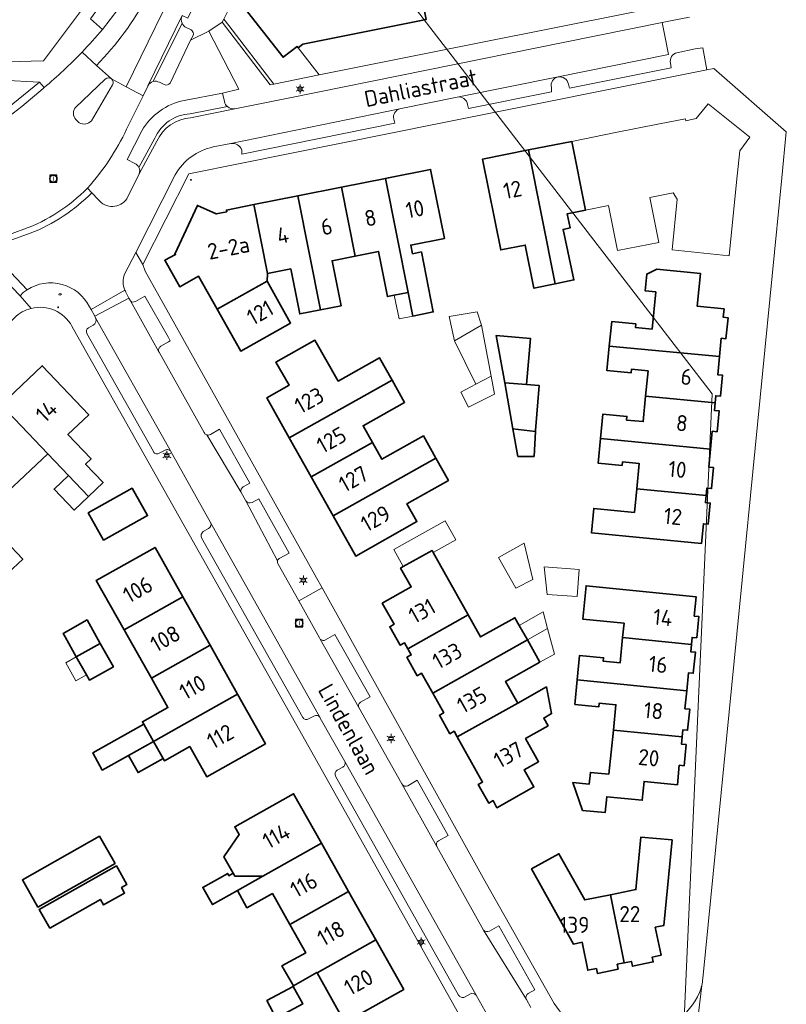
# Model space of a CAD drawing. Header units: metres. Extents: x 140853 to 145288, y 474558 to 480269.
# Tile 340 of 428: x 144983 to 145069, y 478158 to 478268. Entities that reach past the tile are written whole.
import ezdxf
from ezdxf.enums import TextEntityAlignment as Align

# ---------------------------------------------------------------- set-up
doc = ezdxf.new("R2010")
doc.units = ezdxf.units.M
doc.header["$MEASUREMENT"] = 0
for name, color, linetype, lineweight in [('B-WE-GR-GRAS_KRUIDENRIJK-G', 80, 'Continuous', 18), ('B-WE-GR-GROENVOORZIENING-G', 80, 'Continuous', 18), ('B-WE-KL-ET_LS_OV_LICHTMAST-S', 190, 'Continuous', 18), ('B-WE-KL-WATER_BRANDLEIDING_PUT-S', 150, 'Continuous', 18), ('B-WE-OG-BEBOUWING-G', 7, 'Continuous', 35), ('B-WE-OG-BEBOUWING_BIJGEBOUW-G', 7, 'Continuous', 18), ('B-WE-OG-BEBOUWING_HUISNUMMER-T18', 10, 'Continuous', 18), ('B-WE-OG-BEBOUWING_STRAATNAAM-T18', 10, 'Continuous', 18), ('B-WE-OG-HULPLIJN-G', 50, 'Continuous', 18), ('B-WE-OG-TERREIN_ERF-G', 7, 'Continuous', 18), ('B-WE-RI-GWA_RIOOLPUT-S', 30, 'Continuous', 18), ('B-WE-VH-GOOT-G', 170, 'Continuous', 18), ('B-WE-VH-VERHARDING_ASFALT-G', 252, 'Continuous', 18), ('B-WE-VH-VERHARDING_BEDRIJFSVLOERPLAAT-G', 252, 'Continuous', 18), ('B-WE-VH-VERHARDING_BETONSTRAATSTEEN-G', 252, 'Continuous', 18), ('B-WE-VH-VERHARDING_STRAATBAKSTEEN-G', 252, 'Continuous', 18), ('X-XX-XX-ALGEMEEN-S', 7, 'Continuous', 18)]:
    doc.layers.add(name, color=color, linetype=linetype, lineweight=lineweight)
doc.styles.add('NLCS-ISO', font='txt')

# ---------------------------------------------------------------- blocks, each defined once
blk = doc.blocks.new('SIE-WEG_AFVALBAK_TYPE_01')
for radius in [0.25, 0.156]:
    blk.add_circle((0, 0), radius)
blk = doc.blocks.new('B-SIE-WEG_LICHTMAST-SO')
at = {"ltscale": 0.1}
for p, q in [((-1.1, 0.63), (-2.19, 1.27)), ((0, 1.27), (0, 2.53)), ((1.1, 0.63), (2.19, 1.27)), ((-1.1, -0.63), (-2.19, -1.27)), ((0, -1.27), (0, -2.53)), ((1.1, -0.63), (2.19, -1.27))]:
    blk.add_line(p, q, dxfattribs=at)
at = {"flags": 128}
for points in [[(-1.16, 0.5), (1.16, 0.5)], [(-1.16, -0.5), (1.16, -0.5)]]:
    blk.add_lwpolyline(points, dxfattribs=at)
at = {"ltscale": 0.1}
blk.add_circle((0, 0), 1.27, dxfattribs=at)
at = {"style": 'NLCS-ISO'}
blk.add_attdef('TYPE', text='', height=1.8, dxfattribs=at).set_placement((0, 2.53), align=Align.BOTTOM_CENTER)
blk = doc.blocks.new('SIE-WEG_STRAATPOT_BRANDKRAAN-SO')
blk.add_ellipse((0, 0), major_axis=(-0.729, 0), ratio=0.685994)
at = {"style": 'NLCS-ISO'}
blk.add_text('BR', height=0.4, dxfattribs=at).set_placement((-0.3, -0.15))
blk = doc.blocks.new('SRI-PUT_INSPECTIE-SO')
at = {"lineweight": -3, "flags": 128}
blk.add_lwpolyline([(-2, -2), (2, -2), (2, 2), (-2, 2)], close=True, dxfattribs=at)
at = {"lineweight": -3, "ltscale": 1.5}
blk.add_circle((0, 0), 2, dxfattribs=at)
at = {"ltscale": 0.1, "style": 'NLCS-ISO'}
blk.add_text('I', height=2.5, dxfattribs=at).set_placement((0, -0.01), align=Align.MIDDLE_CENTER)

msp = doc.modelspace()

# ---------------------------------------------------------------- linework, layer by layer
at = {"layer": 'B-WE-GR-GRAS_KRUIDENRIJK-G', "ltscale": 0.2, "flags": 128}
msp.add_lwpolyline([(144991.443, 478248.325), (144992.17, 478247.555), (144992.17, 478247.555, 0.5136871), (144995.347, 478247.663), (144995.347, 478247.663), (144996.737, 478250.445), (144996.737, 478250.445, 0.201727), (144996.696, 478251.164), (144996.696, 478251.164, 0.1685877), (144996.261, 478251.595), (144996.261, 478251.595), (144995.405, 478252.056), (144997.026, 478255.265), (144997.026, 478255.265, -0.2162585), (145001.755, 478258.638), (145001.755, 478258.638), (145006.035, 478259.453), (145007.883, 478259.923), (145004.502, 478266.379), (145002.482, 478265.376), (145000.18, 478260.584), (145000.18, 478260.584, -0.3714757), (144999.529, 478260.418), (144999.529, 478260.418), (144998.994, 478260.672), (144998.994, 478260.672, 0.1964951), (144998.292, 478260.756), (144998.292, 478260.756, 0.2042281), (144997.714, 478260.296), (144997.714, 478260.296, 0.0245388), (144997.682, 478260.23), (144997.682, 478260.23), (144997.161, 478259.167), (144995.33, 478255.427), (144995.33, 478255.427, -0.0726092), (144990.945, 478248.852), (144990.945, 478248.852), (144991.443, 478248.325)], format="xyb", close=True, dxfattribs=at)
at = {"layer": 'B-WE-GR-GROENVOORZIENING-G', "ltscale": 0.2, "flags": 128}
msp.add_lwpolyline([(144994.433, 478268.994, 0.298882), (144994.259, 478269.347), (144994.259, 478269.347), (144992.983, 478270.126), (144991.273, 478267.751), (144992.628, 478266.583), (144994.348, 478268.805), (144994.348, 478268.805, 0.1445556), (144994.433, 478268.994)], format="xyb", close=True, dxfattribs=at)
at = {"layer": 'B-WE-OG-BEBOUWING-G', "ltscale": 0.2, "flags": 128}
for points in [[(145020.782, 478272.975), (145020.613, 478272.622), (145013.554, 478276.004), (145013.223, 478275.312), (145010.815, 478270.286), (145010.311, 478269.899), (145010.41, 478269.752), (145008.849, 478268.533), (145012.805, 478263.466), (145014.366, 478264.684), (145014.489, 478264.527), (145015.001, 478264.927), (145028.804, 478267.708), (145028.239, 478270.512), (145024.661, 478269.791), (145021.186, 478269.468), (145020.782, 478272.975)], [(145045.061, 478254.072), (145040.226, 478253.111), (145043.202, 478238.134), (145045.313, 478238.589), (145044.095, 478244.237), (145044.902, 478244.411), (145044.563, 478245.98), (145046.589, 478246.382), (145045.061, 478254.072)], [(145043.202, 478238.134), (145040.226, 478253.111), (145035.106, 478252.094), (145037.123, 478241.942), (145039.869, 478242.488), (145040.828, 478237.662), (145043.202, 478238.134)], [(145019.341, 478248.957), (145020.873, 478241.248), (145023.462, 478241.763), (145024.463, 478236.726), (145025.235, 478236.879), (145026.769, 478237.184), (145024.235, 478249.93), (145019.341, 478248.957)], [(145027.268, 478241.516), (145027.076, 478242.481), (145030.828, 478243.227), (145029.482, 478250), (145029.296, 478250.936), (145024.587, 478250), (145024.235, 478249.93), (145026.769, 478237.184), (145027.293, 478234.546), (145029.597, 478235.004), (145028.264, 478241.714), (145027.268, 478241.516)], [(145020.873, 478241.248), (145019.341, 478248.957), (145014.446, 478247.984), (145016.98, 478235.238), (145019.285, 478235.696), (145018.284, 478240.733), (145020.873, 478241.248)], [(145014.446, 478247.984), (145009.552, 478247.012), (145011.085, 478239.302), (145013.674, 478239.817), (145014.675, 478234.78), (145016.98, 478235.238), (145014.446, 478247.984)], [(145005.442, 478235.304), (145011.018, 478238.446), (145011.085, 478239.302), (145009.552, 478247.012), (145006.482, 478246.401), (145006.521, 478246.205), (145005.344, 478245.971), (145003.232, 478246.91), (145000.712, 478241.46), (145000.794, 478241.422), (144999.596, 478240.79), (145001.27, 478237.82), (145003.361, 478238.998), (145005.442, 478235.304)], [(145061.573, 478230.011), (145061.771, 478232.063), (145062.298, 478232.012), (145062.525, 478234.362), (145061.997, 478234.412), (145062.087, 478235.348), (145059.091, 478235.636), (145059.444, 478239.309), (145054.587, 478239.777), (145053.45, 478239.233), (145053.269, 478237.362), (145054.444, 478237.249), (145054.044, 478233.096), (145052.177, 478233.276), (145052.215, 478233.674), (145049.524, 478233.933), (145049.26, 478231.196), (145061.573, 478230.011)], [(145011.018, 478238.446), (145005.442, 478235.304), (145008.078, 478230.625), (145013.654, 478233.767), (145011.018, 478238.446)], [(145039.999, 478226.907), (145040.438, 478232.046), (145036.616, 478232.357), (145037.568, 478227.07), (145039.999, 478226.907)], [(145018.951, 478227.252), (145016.366, 478231.849), (145012.016, 478229.404), (145013.477, 478226.806), (145010.984, 478225.404), (145013.505, 478220.92), (145024.988, 478227.377), (145023.592, 478229.861), (145018.951, 478227.252)], [(145061.075, 478224.835), (145061.153, 478225.643), (145061.68, 478225.592), (145061.907, 478227.941), (145061.379, 478227.992), (145061.573, 478230.011), (145049.26, 478231.196), (145048.997, 478228.458), (145051.688, 478228.199), (145051.727, 478228.597), (145053.594, 478228.418), (145053.321, 478225.581), (145061.075, 478224.835)], [(144986.507, 478219.16), (144988.817, 478216.732), (144991.062, 478214.372), (144992.702, 478215.933), (144990.735, 478218), (144991.363, 478218.597), (144988.775, 478221.317), (144991.094, 478223.524), (144985.897, 478228.987), (144981.31, 478224.623), (144986.507, 478219.16)], [(145015.955, 478216.562), (145022.798, 478220.409), (145021.744, 478222.283), (145026.385, 478224.893), (145024.988, 478227.377), (145013.505, 478220.92), (145015.955, 478216.562)], [(145041.009, 478221.658), (145041.014, 478221.741), (145041.417, 478226.787), (145039.999, 478226.907), (145037.568, 478227.07), (145038.492, 478221.934), (145041.009, 478221.658)], [(144986.507, 478219.16), (144981.31, 478224.623), (144976.818, 478220.35), (144982.015, 478214.887), (144986.507, 478219.16)], [(145053.321, 478225.581), (145053.048, 478222.744), (145051.181, 478222.924), (145051.219, 478223.322), (145048.527, 478223.581), (145048.264, 478220.844), (145060.577, 478219.658), (145060.771, 478221.671), (145061.298, 478221.62), (145061.523, 478223.96), (145060.996, 478224.01), (145061.075, 478224.835), (145053.321, 478225.581)], [(145041.009, 478221.658), (145038.492, 478221.934), (145039.045, 478218.861), (145040.85, 478218.86), (145041.009, 478221.658)], [(144976.818, 478220.35), (144972.319, 478216.07), (144982.07, 478205.819), (144983.712, 478207.38), (144981.745, 478209.448), (144982.027, 478209.716), (144979.439, 478212.437), (144982.015, 478214.887), (144976.818, 478220.35)], [(145022.798, 478220.409), (145015.955, 478216.562), (145018.406, 478212.204), (145029.889, 478218.66), (145028.493, 478221.145), (145023.852, 478218.535), (145022.798, 478220.409)], [(145052.325, 478215.229), (145060.079, 478214.482), (145060.159, 478215.321), (145060.687, 478215.27), (145060.912, 478217.609), (145060.385, 478217.66), (145060.577, 478219.658), (145048.264, 478220.844), (145048, 478218.106), (145050.692, 478217.847), (145050.73, 478218.245), (145052.598, 478218.066), (145052.325, 478215.229)], [(145018.406, 478212.204), (145020.927, 478207.72), (145027.77, 478211.567), (145026.645, 478213.567), (145031.286, 478216.176), (145029.889, 478218.66), (145018.406, 478212.204)], [(144991.062, 478214.372), (144988.817, 478216.732), (144987.221, 478215.214), (144989.466, 478212.854), (144991.062, 478214.372)], [(144992.752, 478209.489), (144997.661, 478212.246), (144995.946, 478215.298), (144991.038, 478212.541), (144992.752, 478209.489)], [(145052.325, 478215.229), (145052.072, 478212.609), (145047.513, 478213.048), (145047.252, 478210.33), (145059.565, 478209.145), (145059.775, 478211.325), (145060.302, 478211.274), (145060.531, 478213.647), (145060.003, 478213.698), (145060.079, 478214.482), (145052.325, 478215.229)], [(145001.617, 478203.16), (144998.508, 478208.696), (144991.942, 478205.009), (144995.052, 478199.472), (145001.617, 478203.16)], [(145033.497, 478201.138), (145029.58, 478208.121), (145029.449, 478208.354), (145026.244, 478206.557), (145025.943, 478206.388), (145027.134, 478204.265), (145023.894, 478202.448), (145025.215, 478200.093), (145024.735, 478199.824), (145025.895, 478197.757), (145026.374, 478198.026), (145026.751, 478197.354), (145033.497, 478201.138)], [(145058.433, 478197.85), (145058.511, 478198.637), (145059.039, 478198.584), (145059.276, 478200.952), (145058.749, 478201.005), (145058.965, 478203.164), (145046.657, 478204.397), (145046.285, 478200.686), (145050.912, 478200.222), (145050.751, 478198.62), (145058.433, 478197.85)], [(145004.659, 478197.746), (145001.617, 478203.16), (144995.052, 478199.472), (144998.094, 478194.058), (145004.659, 478197.746)], [(144992.374, 478197.968), (144990.905, 478200.583), (144988.239, 478199.086), (144988.468, 478198.678), (144989.708, 478196.47), (144992.374, 478197.968)], [(145033.497, 478201.138), (145026.751, 478197.354), (145027.128, 478196.683), (145026.648, 478196.414), (145027.807, 478194.347), (145028.287, 478194.616), (145029.525, 478192.409), (145040.107, 478198.344), (145039.192, 478199.973), (145038.708, 478200.834), (145034.876, 478198.679), (145033.497, 478201.138)], [(145039.022, 478191.285), (145037.664, 478193.707), (145041.501, 478195.865), (145040.107, 478198.344), (145029.525, 478192.409), (145030.762, 478190.202), (145030.283, 478189.933), (145031.442, 478187.866), (145031.922, 478188.135), (145032.277, 478187.502), (145039.022, 478191.285)], [(145050.751, 478198.62), (145050.467, 478195.784), (145048.59, 478195.965), (145048.629, 478196.363), (145045.937, 478196.622), (145045.675, 478193.903), (145057.914, 478192.676), (145058.115, 478194.686), (145058.643, 478194.633), (145058.878, 478196.982), (145058.351, 478197.035), (145058.433, 478197.85), (145050.751, 478198.62)], [(144989.708, 478196.47), (144990.847, 478194.443), (144991.177, 478193.855), (144993.843, 478195.352), (144992.374, 478197.968), (144989.708, 478196.47)], [(144997.246, 478188.933), (144998.323, 478187.015), (145001.156, 478188.607), (145007.721, 478192.294), (145004.659, 478197.746), (144998.094, 478194.058), (144999.932, 478190.787), (144997.099, 478189.195), (144997.246, 478188.933)], [(145057.395, 478187.502), (145057.476, 478188.308), (145058.004, 478188.255), (145058.24, 478190.614), (145057.713, 478190.666), (145057.914, 478192.676), (145045.675, 478193.903), (145045.41, 478191.148), (145048.102, 478190.889), (145048.14, 478191.287), (145049.998, 478191.108), (145049.714, 478188.272), (145057.395, 478187.502)], [(145042.427, 478188.736), (145041.934, 478189.616), (145042.817, 478190.113), (145042.235, 478193.092), (145039.022, 478191.285), (145032.277, 478187.502), (145035.101, 478182.466), (145034.621, 478182.197), (145035.786, 478180.121), (145036.265, 478180.39), (145036.71, 478179.598), (145040.844, 478181.917), (145039.763, 478183.845), (145041.362, 478184.742), (145039.913, 478187.326), (145042.427, 478188.736)], [(144998.323, 478187.015), (144999.401, 478185.097), (144999.548, 478184.836), (145002.38, 478186.427), (145004.276, 478183.051), (145010.841, 478186.739), (145007.721, 478192.294), (145001.156, 478188.607), (144998.323, 478187.015)], [(144998.323, 478187.015), (144997.246, 478188.933), (144991.535, 478185.725), (144992.613, 478183.807), (144995.533, 478185.448), (144998.323, 478187.015)], [(145049.22, 478183.339), (145047.14, 478183.548), (145047.006, 478182.215), (145045.183, 478182.398), (145046.268, 478179.301), (145048.79, 478179.048), (145048.968, 478180.829), (145052.938, 478180.432), (145053.15, 478182.541), (145056.861, 478182.169), (145057.079, 478184.348), (145057.607, 478184.295), (145057.843, 478186.653), (145057.316, 478186.706), (145057.395, 478187.502), (145049.714, 478188.272), (145049.22, 478183.339)], [(144999.401, 478185.097), (144998.323, 478187.015), (144995.533, 478185.448), (144996.611, 478183.53), (144999.401, 478185.097)], [(145007.245, 478172.264), (145007.415, 478171.963), (145010.53, 478171.932), (145017.093, 478175.625), (145013.98, 478181.157), (145007.417, 478177.464), (145007.907, 478176.593), (145006.202, 478174.117), (145007.245, 478172.264)], [(144992.308, 478176.412), (144983.693, 478171.534), (144985.418, 478168.488), (144994.033, 478173.366), (144992.308, 478176.412)], [(145049.378, 478169.87), (145050.938, 478162.258), (145051.736, 478162.422), (145051.846, 478161.883), (145054.178, 478162.361), (145054.067, 478162.899), (145055.042, 478163.099), (145054.4, 478166.234), (145055.366, 478166.432), (145056.27, 478175.991), (145052.786, 478176.321), (145052.23, 478170.447), (145049.378, 478169.87)], [(145011.609, 478170.015), (145013.571, 478166.529), (145020.133, 478170.222), (145017.093, 478175.625), (145010.53, 478171.932), (145007.698, 478170.338), (145008.777, 478168.421), (145011.609, 478170.015)], [(145050.938, 478162.258), (145049.378, 478169.87), (145046.51, 478169.289), (145043.633, 478174.452), (145040.576, 478172.748), (145045.25, 478164.359), (145046.215, 478164.557), (145046.857, 478161.422), (145047.817, 478161.619), (145047.928, 478161.08), (145050.249, 478161.556), (145050.139, 478162.094), (145050.938, 478162.258)], [(144994.181, 478173.105), (144985.568, 478168.224), (144986.751, 478166.136), (144992.406, 478169.341), (144992.751, 478168.732), (144995.1, 478170.063), (144994.755, 478170.672), (144995.364, 478171.017), (144994.181, 478173.105)], [(145007.415, 478171.963), (145007.245, 478172.264), (145006.766, 478171.994), (145006.619, 478172.256), (145003.83, 478170.686), (145004.909, 478168.769), (145007.698, 478170.338), (145010.53, 478171.932), (145007.415, 478171.963)], [(145020.133, 478170.222), (145013.571, 478166.529), (145015.337, 478163.391), (145012.686, 478161.92), (145013.958, 478159.694), (145016.576, 478161.19), (145016.612, 478161.126), (145023.174, 478164.819), (145020.133, 478170.222)], [(145016.612, 478161.126), (145019.725, 478155.594), (145026.287, 478159.287), (145023.174, 478164.819), (145016.612, 478161.126)], [(145010.975, 478158.049), (145012.035, 478156.072), (145015.005, 478157.664), (145013.951, 478159.629), (145010.975, 478158.049)]]:
    msp.add_lwpolyline(points, close=True, dxfattribs=at)
at = {"layer": 'B-WE-OG-BEBOUWING_BIJGEBOUW-G', "ltscale": 0.2, "flags": 128}
for points in [[(145027.293, 478234.546), (145026.769, 478237.184), (145025.235, 478236.879), (145025.777, 478234.245), (145027.293, 478234.546)], [(145034.986, 478233.525), (145034.494, 478235.025), (145031.352, 478234.484), (145031.968, 478231.767), (145034.986, 478233.525)], [(145034.353, 478226.936), (145036.044, 478227.836), (145034.986, 478233.525), (145031.968, 478231.767), (145034.353, 478226.936)], [(145036.044, 478227.836), (145034.353, 478226.936), (145032.661, 478226.045), (145033.511, 478224.364), (145036.417, 478225.834), (145036.044, 478227.836)], [(145026.244, 478206.557), (145029.449, 478208.354), (145029.58, 478208.121), (145032.115, 478209.547), (145030.924, 478211.665), (145025.188, 478208.44), (145026.244, 478206.557)], [(145036.89, 478207.574), (145038.828, 478204.128), (145040.723, 478205.105), (145039.75, 478209.181), (145036.89, 478207.574)], [(145045.895, 478206.222), (145041.987, 478206.521), (145042.328, 478203.433), (145045.665, 478203.221), (145045.895, 478206.222)], [(145042.371, 478199.614), (145041.857, 478201.484), (145039.192, 478199.973), (145040.107, 478198.344), (145042.371, 478199.614)], [(145040.107, 478198.344), (145041.501, 478195.865), (145043.154, 478196.77), (145042.371, 478199.614), (145040.107, 478198.344)], [(144988.525, 478195.805), (144989.663, 478193.779), (144990.847, 478194.443), (144989.708, 478196.47), (144988.525, 478195.805)]]:
    msp.add_lwpolyline(points, close=True, dxfattribs=at)
at = {"layer": 'B-WE-OG-HULPLIJN-G'}
msp.add_lwpolyline([(141484.938, 478467.493), (142922.898, 478740.923), (143043.789, 479141.528), (143928.198, 479351.369), (144042.725, 479840.999), (144698.079, 479872.794), (144672.627, 478988.916), (144742.617, 478639.181), (145060.75, 478225.858), (145035.298, 477659.922), (145054.388, 476896.862), (144768.066, 476833.275), (144755.342, 477825.251), (143616.428, 477755.303), (142541.14, 475313.514), (141510.39, 476108.367), (141014.104, 476776.044), (140988.652, 477462.798), (141421.313, 477755.303), (141484.938, 478467.493)], close=True, dxfattribs=at)
at = {"layer": 'B-WE-OG-TERREIN_ERF-G', "ltscale": 0.2, "flags": 128}
for points in [[(144968.93, 478280.845), (144981.939, 478262.948), (144986.032, 478263.072), (144991.301, 478270.115)], [(145028.804, 478267.708), (145015.001, 478264.927), (145014.489, 478264.527), (145016.829, 478261.507), (145034.539, 478265.051), (145068.021, 478271.752)], [(144981.31, 478224.623), (144985.897, 478228.987), (144991.094, 478223.524), (144988.775, 478221.317), (144991.363, 478218.597), (144990.735, 478218), (144992.702, 478215.933), (144991.062, 478214.372), (144989.466, 478212.854), (144987.221, 478215.214), (144988.817, 478216.732), (144988.817, 478216.732), (144986.507, 478219.16), (144982.015, 478214.887)], [(144981.745, 478209.448), (144983.712, 478207.38), (144982.07, 478205.819)]]:
    msp.add_lwpolyline(points, dxfattribs=at)
for points in [[(145013.223, 478275.312), (145010.219, 478276.756), (145008.743, 478273.819), (145008.181, 478272.547), (145008.481, 478272.419), (145007.67, 478270.748), (145006.181, 478267.717), (145006.742, 478267.025), (145011.779, 478260.482), (145016.829, 478261.507), (145014.489, 478264.527), (145014.366, 478264.684), (145012.805, 478263.466), (145008.849, 478268.533), (145010.41, 478269.752), (145010.311, 478269.899), (145010.815, 478270.286), (145013.223, 478275.312)], [(145056.85, 478247.622), (145056.378, 478248.327), (145053.789, 478247.813), (145054.789, 478242.776), (145052.484, 478242.318), (145050.18, 478241.86), (145049.179, 478246.897), (145046.589, 478246.382), (145044.563, 478245.98), (145044.902, 478244.411), (145044.095, 478244.237), (145045.313, 478238.589), (145043.202, 478238.134), (145040.828, 478237.662), (145039.869, 478242.488), (145037.123, 478241.942), (145035.106, 478252.094), (145040.226, 478253.111), (145045.061, 478254.072), (145049.956, 478255.045), (145054.85, 478256.017), (145057.784, 478256.6), (145057.827, 478256.384), (145058.983, 478256.614), (145060.313, 478258.284), (145064.977, 478254.524), (145063.833, 478252.997), (145063.477, 478249.516), (145062.635, 478241.29), (145056.268, 478241.942), (145056.85, 478247.622)], [(145011.018, 478238.446), (145013.654, 478233.767), (145008.078, 478230.625), (145005.442, 478235.304), (145003.361, 478238.998), (145001.27, 478237.82), (144999.596, 478240.79), (145000.794, 478241.422), (145000.712, 478241.46), (145003.232, 478246.91), (145005.344, 478245.971), (145006.521, 478246.205), (145006.482, 478246.401), (145009.552, 478247.012), (145014.446, 478247.984), (145019.341, 478248.957), (145024.235, 478249.93), (145024.587, 478250), (145029.296, 478250.936), (145029.482, 478250), (145030.828, 478243.227), (145027.076, 478242.481), (145027.268, 478241.516), (145028.264, 478241.714), (145029.597, 478235.004), (145027.293, 478234.546), (145026.769, 478237.184), (145025.235, 478236.879), (145024.463, 478236.726), (145023.462, 478241.763), (145020.873, 478241.248), (145018.284, 478240.733), (145019.285, 478235.696), (145016.98, 478235.238), (145014.675, 478234.78), (145013.674, 478239.817), (145011.085, 478239.302), (145011.018, 478238.446)], [(145054.444, 478237.249), (145053.269, 478237.362), (145053.45, 478239.233), (145054.587, 478239.777), (145059.444, 478239.309), (145059.091, 478235.636), (145062.087, 478235.348), (145061.997, 478234.412), (145062.525, 478234.362), (145062.298, 478232.012), (145061.771, 478232.063), (145061.573, 478230.011), (145061.379, 478227.992), (145061.907, 478227.941), (145061.68, 478225.592), (145061.153, 478225.643), (145061.075, 478224.835), (145060.996, 478224.01), (145061.523, 478223.96), (145061.298, 478221.62), (145060.771, 478221.671), (145060.577, 478219.658), (145060.385, 478217.66), (145060.912, 478217.609), (145060.687, 478215.27), (145060.159, 478215.321), (145060.079, 478214.482), (145060.003, 478213.698), (145060.531, 478213.647), (145060.302, 478211.274), (145059.775, 478211.325), (145059.565, 478209.145), (145047.252, 478210.33), (145047.513, 478213.048), (145052.072, 478212.609), (145052.325, 478215.229), (145052.598, 478218.066), (145050.73, 478218.245), (145050.692, 478217.847), (145048, 478218.106), (145048.264, 478220.844), (145048.527, 478223.581), (145051.219, 478223.322), (145051.181, 478222.924), (145053.048, 478222.744), (145053.321, 478225.581), (145053.594, 478228.418), (145051.727, 478228.597), (145051.688, 478228.199), (145048.997, 478228.458), (145049.26, 478231.196), (145049.524, 478233.933), (145052.215, 478233.674), (145052.177, 478233.276), (145054.044, 478233.096), (145054.444, 478237.249)], [(145037.568, 478227.07), (145036.616, 478232.357), (145040.438, 478232.046), (145039.999, 478226.907), (145041.417, 478226.787), (145041.014, 478221.741), (145041.009, 478221.658), (145040.85, 478218.86), (145039.045, 478218.861), (145038.492, 478221.934), (145037.568, 478227.07)], [(145027.77, 478211.567), (145020.927, 478207.72), (145018.406, 478212.204), (145015.955, 478216.562), (145013.505, 478220.92), (145010.984, 478225.404), (145013.477, 478226.806), (145012.016, 478229.404), (145016.366, 478231.849), (145018.951, 478227.252), (145023.592, 478229.861), (145024.988, 478227.377), (145026.385, 478224.893), (145021.744, 478222.283), (145022.798, 478220.409), (145023.852, 478218.535), (145028.493, 478221.145), (145029.889, 478218.66), (145031.286, 478216.176), (145026.645, 478213.567), (145027.77, 478211.567)], [(144992.752, 478209.489), (144991.038, 478212.541), (144995.946, 478215.298), (144997.661, 478212.246), (144992.752, 478209.489)], [(145001.617, 478203.16), (145004.659, 478197.746), (145007.721, 478192.294), (145010.841, 478186.739), (145004.276, 478183.051), (145002.38, 478186.427), (144999.548, 478184.836), (144999.401, 478185.097), (144996.611, 478183.53), (144995.533, 478185.448), (144992.613, 478183.807), (144991.535, 478185.725), (144997.246, 478188.933), (144997.099, 478189.195), (144999.932, 478190.787), (144998.094, 478194.058), (144995.052, 478199.472), (144991.942, 478205.009), (144998.508, 478208.696), (145001.617, 478203.16)], [(145029.58, 478208.121), (145033.497, 478201.138), (145034.876, 478198.679), (145038.708, 478200.834), (145039.192, 478199.973), (145040.107, 478198.344), (145041.501, 478195.865), (145037.664, 478193.707), (145039.022, 478191.285), (145042.235, 478193.092), (145042.817, 478190.113), (145041.934, 478189.616), (145042.427, 478188.736), (145039.913, 478187.326), (145041.362, 478184.742), (145039.763, 478183.845), (145040.844, 478181.917), (145036.71, 478179.598), (145036.265, 478180.39), (145035.786, 478180.121), (145034.621, 478182.197), (145035.101, 478182.466), (145032.277, 478187.502), (145031.922, 478188.135), (145031.442, 478187.866), (145030.283, 478189.933), (145030.762, 478190.202), (145029.525, 478192.409), (145028.287, 478194.616), (145027.807, 478194.347), (145026.648, 478196.414), (145027.128, 478196.683), (145026.751, 478197.354), (145026.374, 478198.026), (145025.895, 478197.757), (145024.735, 478199.824), (145025.215, 478200.093), (145023.894, 478202.448), (145027.134, 478204.265), (145025.943, 478206.388), (145026.244, 478206.557), (145029.449, 478208.354), (145029.58, 478208.121)], [(145045.183, 478182.398), (145047.006, 478182.215), (145047.14, 478183.548), (145049.22, 478183.339), (145049.714, 478188.272), (145049.998, 478191.108), (145048.14, 478191.287), (145048.102, 478190.889), (145045.41, 478191.148), (145045.675, 478193.903), (145045.937, 478196.622), (145048.629, 478196.363), (145048.59, 478195.965), (145050.467, 478195.784), (145050.751, 478198.62), (145050.912, 478200.222), (145046.285, 478200.686), (145046.657, 478204.397), (145058.965, 478203.164), (145058.749, 478201.005), (145059.276, 478200.952), (145059.039, 478198.584), (145058.511, 478198.637), (145058.433, 478197.85), (145058.351, 478197.035), (145058.878, 478196.982), (145058.643, 478194.633), (145058.115, 478194.686), (145057.914, 478192.676), (145057.713, 478190.666), (145058.24, 478190.614), (145058.004, 478188.255), (145057.476, 478188.308), (145057.395, 478187.502), (145057.316, 478186.706), (145057.843, 478186.653), (145057.607, 478184.295), (145057.079, 478184.348), (145056.861, 478182.169), (145053.15, 478182.541), (145052.938, 478180.432), (145048.968, 478180.829), (145048.79, 478179.048), (145046.268, 478179.301), (145045.183, 478182.398)], [(144988.468, 478198.678), (144988.239, 478199.086), (144990.905, 478200.583), (144992.374, 478197.968), (144993.843, 478195.352), (144991.177, 478193.855), (144990.847, 478194.443), (144989.708, 478196.47), (144988.468, 478198.678)], [(145013.571, 478166.529), (145011.609, 478170.015), (145008.777, 478168.421), (145007.698, 478170.338), (145004.909, 478168.769), (145003.83, 478170.686), (145006.619, 478172.256), (145006.766, 478171.994), (145007.245, 478172.264), (145006.202, 478174.117), (145007.907, 478176.593), (145007.417, 478177.464), (145013.98, 478181.157), (145017.093, 478175.625), (145020.133, 478170.222), (145023.174, 478164.819), (145026.287, 478159.287), (145019.725, 478155.594), (145016.612, 478161.126), (145016.576, 478161.19), (145013.958, 478159.694), (145012.686, 478161.92), (145015.337, 478163.391), (145013.571, 478166.529)], [(144992.308, 478176.412), (144994.033, 478173.366), (144985.418, 478168.488), (144983.693, 478171.534), (144992.308, 478176.412)], [(145050.938, 478162.258), (145050.139, 478162.094), (145050.249, 478161.556), (145047.928, 478161.08), (145047.817, 478161.619), (145046.857, 478161.422), (145046.215, 478164.557), (145045.25, 478164.359), (145040.576, 478172.748), (145043.633, 478174.452), (145046.51, 478169.289), (145049.378, 478169.87), (145052.23, 478170.447), (145052.786, 478176.321), (145056.27, 478175.991), (145055.366, 478166.432), (145054.4, 478166.234), (145055.042, 478163.099), (145054.067, 478162.899), (145054.178, 478162.361), (145051.846, 478161.883), (145051.736, 478162.422), (145050.938, 478162.258)], [(144994.181, 478173.105), (144995.364, 478171.017), (144994.755, 478170.672), (144995.1, 478170.063), (144992.751, 478168.732), (144992.406, 478169.341), (144986.751, 478166.136), (144985.568, 478168.224), (144994.181, 478173.105)], [(145013.951, 478159.629), (145015.005, 478157.664), (145012.035, 478156.072), (145010.975, 478158.049), (145013.951, 478159.629)]]:
    msp.add_lwpolyline(points, close=True, dxfattribs=at)
for points in [[(145052.965, 478153.894, 0.2360699), (145059.346, 478158.951), (145059.346, 478158.951, 0.0315754), (145059.58, 478159.717), (145059.58, 478159.717, 0.0316023), (145059.713, 478160.507), (145059.713, 478160.507), (145064.1, 478205.024), (145064.214, 478206.187), (145068.532, 478250), (145069.036, 478255.152), (145069.036, 478255.152), (145060.944, 478262.222), (145060.141, 478262.061), (145030.214, 478256.054), (145008.198, 478251.634), (145002.291, 478250.449), (144997.136, 478240.299), (144997.386, 478239.571), (145000, 478234.896), (145016.561, 478205.284), (145017.187, 478204.158), (145035.553, 478171.103), (145043.094, 478157.702), (145044.41, 478155.936)], [(145034.978, 478152.008), (145015.362, 478186.983), (145000, 478214.245), (144989.744, 478232.485), (144989.219, 478233.419), (144989.219, 478233.419, 0.3421872), (144984.673, 478235.409), (144984.673, 478235.409, 0.1345698), (144982.8, 478234.347), (144982.8, 478234.347), (144945.858, 478199.171), (144945.584, 478198.91), (144945.584, 478198.91, 0.2560205), (144944.378, 478195.13), (144944.378, 478195.13), (144952.452, 478153.668)]]:
    msp.add_lwpolyline(points, format="xyb", dxfattribs=at)
at = {"layer": 'B-WE-VH-GOOT-G', "ltscale": 0.2, "flags": 128}
for points in [[(145001.537, 478268.126), (144997.714, 478260.296)], [(145002.457, 478256.71), (145007.416, 478257.713)], [(144996.737, 478250.445), (144998.697, 478254.101)]]:
    msp.add_lwpolyline(points, dxfattribs=at)
msp.add_lwpolyline([(144998.697, 478254.101, -0.2699105), (145002.457, 478256.71)], format="xyb", dxfattribs=at)
at = {"layer": 'B-WE-VH-VERHARDING_ASFALT-G', "ltscale": 0.2, "flags": 128}
for points in [[(144997.624, 478270.258, -0.0680066), (144991.969, 478262.563), (144991.969, 478262.563), (144993.629, 478261.061), (144993.629, 478261.061), (144995.27, 478260.181), (145001.856, 478273.695)], [(145001.856, 478273.695), (144995.27, 478260.181), (144997.161, 478259.167), (144997.682, 478260.23), (144997.682, 478260.23, -0.0245388), (144997.714, 478260.296), (144997.714, 478260.296, -0.2042281), (144998.292, 478260.756), (144998.292, 478260.756), (145001.526, 478267.275), (145001.526, 478267.275, -0.2197504), (145001.537, 478268.126)], [(144994.348, 478268.805), (144992.628, 478266.583), (144992.628, 478266.583, -0.0165457), (144990.342, 478264.035), (144990.342, 478264.035), (144991.969, 478262.563), (144991.969, 478262.563, 0.0680066), (144997.624, 478270.258)], [(144980.774, 478243.126), (144983.833, 478244.245), (144983.833, 478244.245, 0.113748), (144990.945, 478248.852), (144990.945, 478248.852, 0.0726092), (144995.33, 478255.427), (144995.33, 478255.427), (144997.161, 478259.167), (144995.27, 478260.181), (144993.629, 478261.061), (144991.969, 478262.563), (144990.342, 478264.035), (144990.342, 478264.035, -0.0279888), (144986.106, 478260.088), (144986.106, 478260.088), (144986.101, 478260.084), (144985.988, 478259.984), (144985.988, 478259.984, -0.0378392), (144978.077, 478253.997)], [(144992.941, 478261.028, -0.3764242), (144993.629, 478261.061)], [(144993.629, 478261.061, -0.3782952), (144993.75, 478260.382)], [(144989.666, 478256.514, -0.3936735), (144989.623, 478257.873)], [(144991.413, 478256.369, -0.3384332), (144990.024, 478256.143)]]:
    msp.add_lwpolyline(points, format="xyb", dxfattribs=at)
for points in [[(144989.623, 478257.873), (144992.941, 478261.028)], [(144993.75, 478260.382), (144991.413, 478256.369)], [(144990.024, 478256.143), (144989.666, 478256.514)]]:
    msp.add_lwpolyline(points, dxfattribs=at)
at = {"layer": 'B-WE-VH-VERHARDING_BEDRIJFSVLOERPLAAT-G', "ltscale": 0.2, "flags": 128}
for points in [[(144978.176, 478254.968, -0.0112392), (144976.744, 478254.092), (144976.744, 478254.092), (144977.138, 478253.406), (144977.186, 478253.434), (144977.186, 478253.434, 0.0029131), (144978.077, 478253.997), (144978.077, 478253.997, 0.0378392), (144985.988, 478259.984), (144985.988, 478259.984), (144986.101, 478260.084), (144985.583, 478260.676), (144981.421, 478257.3), (144981.421, 478257.3, -0.0259786), (144978.176, 478254.968)], [(144980.774, 478243.126), (144980.952, 478242.51), (144984.541, 478243.796), (144984.541, 478243.796, 0.1041861), (144991.443, 478248.325), (144991.443, 478248.325), (144990.945, 478248.852), (144990.945, 478248.852, -0.113748), (144983.833, 478244.245), (144983.833, 478244.245), (144980.774, 478243.126)]]:
    msp.add_lwpolyline(points, format="xyb", close=True, dxfattribs=at)
at = {"layer": 'B-WE-VH-VERHARDING_BETONSTRAATSTEEN-G', "ltscale": 0.2, "flags": 128}
for points in [[(144980.679, 478261.866), (144977.422, 478259.535), (144978.188, 478258.491), (144978.176, 478254.968), (144978.176, 478254.968, 0.0259786), (144981.421, 478257.3), (144981.421, 478257.3), (144985.583, 478260.676), (144981.385, 478260.904), (144980.679, 478261.866)], [(144992.941, 478261.028), (144989.623, 478257.873), (144989.623, 478257.873, 0.3936735), (144989.666, 478256.514), (144989.666, 478256.514), (144990.024, 478256.143), (144990.024, 478256.143, 0.3384332), (144991.413, 478256.369), (144991.413, 478256.369), (144993.75, 478260.382), (144993.75, 478260.382, 0.3782952), (144993.629, 478261.061), (144993.629, 478261.061, 0.3764242), (144992.941, 478261.028)], [(145043.542, 478261.284), (145032.268, 478259.02), (145032.268, 478259.02, -0.4206434), (145033.427, 478258.184), (145033.427, 478258.184), (145033.537, 478257.748), (145042.816, 478259.612), (145042.793, 478260.1), (145042.793, 478260.1, -0.4247553), (145043.542, 478261.284)], [(144981.019, 478239.307), (144983.352, 478236.881), (144983.421, 478236.804), (144983.784, 478237.184), (144983.784, 478237.184, -0.0266337), (144984.198, 478237.483), (144984.198, 478237.483), (144981.776, 478240.054), (144981.628, 478239.908), (144981.628, 478239.908, -0.2798139), (144981.235, 478239.52), (144981.235, 478239.52), (144981.019, 478239.307)], [(144991.789, 478234.521), (144995.579, 478236.542), (144995.244, 478237.222), (144995.244, 478237.222, -0.0265455), (144995.135, 478237.432), (144995.135, 478237.432), (144991.356, 478235.277), (144991.789, 478234.521)]]:
    msp.add_lwpolyline(points, format="xyb", close=True, dxfattribs=at)
at = {"layer": 'B-WE-VH-VERHARDING_STRAATBAKSTEEN-G', "ltscale": 0.2, "flags": 128}
for points in [[(145004.366, 478272.336), (145002.153, 478267.832), (145001.549, 478268.15), (145001.537, 478268.126), (145001.537, 478268.126, 0.2197504), (145001.526, 478267.275), (145001.526, 478267.275, 0.1682667), (145001.977, 478266.793), (145001.977, 478266.793), (145002.535, 478266.54), (145002.535, 478266.54, -0.3064887), (145002.766, 478265.897), (145002.766, 478265.897), (145002.482, 478265.376), (145004.502, 478266.379), (145006.012, 478267.379), (145006.181, 478267.717), (145007.67, 478270.748), (145004.366, 478272.336)], [(145001.977, 478266.793, -0.1682667), (145001.526, 478267.275), (145001.526, 478267.275), (144998.292, 478260.756), (144998.292, 478260.756, -0.1964951), (144998.994, 478260.672), (144998.994, 478260.672), (144999.529, 478260.418), (144999.529, 478260.418, 0.3714757), (145000.18, 478260.584), (145000.18, 478260.584), (145002.482, 478265.376), (145002.766, 478265.897), (145002.766, 478265.897, 0.3064887), (145002.535, 478266.54), (145002.535, 478266.54), (145001.977, 478266.793)], [(145056.823, 478263.984, 0.3964669), (145056.091, 478262.814), (145056.091, 478262.814), (145056.189, 478262.286), (145044.802, 478260), (145044.694, 478260.479), (145044.694, 478260.479, 0.3969686), (145043.542, 478261.284), (145043.542, 478261.284, 0.4247553), (145042.793, 478260.1), (145042.793, 478260.1), (145042.816, 478259.612), (145033.537, 478257.748), (145033.427, 478258.184), (145033.427, 478258.184, 0.4206434), (145032.268, 478259.02), (145032.268, 478259.02), (145025.992, 478257.744), (145025.864, 478257.718), (145025.864, 478257.718, 0.4010248), (145025.174, 478256.572), (145025.174, 478256.572), (145025.302, 478256.089), (145008.198, 478252.627), (145008.184, 478253.085), (145008.184, 478253.085, 0.3840847), (145006.98, 478253.833), (145006.98, 478253.833), (145005.004, 478253.446), (145005.004, 478253.446, 0.2161989), (145000.764, 478250.345), (145000.764, 478250.345), (144996.345, 478241.667), (144997.136, 478240.299), (145002.291, 478250.449), (145008.198, 478251.634), (145030.214, 478256.054), (145060.141, 478262.061), (145059.694, 478264.519), (145059.692, 478264.53), (145058.867, 478264.396), (145056.823, 478263.984)], [(144996.696, 478251.164), (144998.491, 478254.431), (144998.491, 478254.431, -0.2868855), (145002.428, 478257.144), (145002.428, 478257.144), (145006.582, 478257.954), (145006.582, 478257.954, -0.1626094), (145006.255, 478258.513), (145006.255, 478258.513), (145006.035, 478259.453), (145001.755, 478258.638), (145001.755, 478258.638, 0.2162585), (144997.026, 478255.265), (144997.026, 478255.265), (144995.405, 478252.056), (144996.261, 478251.595), (144996.261, 478251.595, -0.1685877), (144996.696, 478251.164)], [(145008.198, 478252.627), (145025.302, 478256.089), (145025.174, 478256.572), (145025.174, 478256.572, -0.4010248), (145025.864, 478257.718), (145025.864, 478257.718), (145006.98, 478253.833), (145006.98, 478253.833, -0.3840847), (145008.184, 478253.085), (145008.184, 478253.085), (145008.198, 478252.627)], [(144998.962, 478230.505), (145000, 478228.652), (145003.996, 478221.517), (145003.996, 478221.517, 0.2108581), (145004.294, 478221.26), (145004.294, 478221.26, 0.2070676), (145004.685, 478221.305), (145004.685, 478221.305), (145005.709, 478221.922), (145009.11, 478215.868), (145008.357, 478215.458), (145008.357, 478215.458, 0.344354), (145008.105, 478214.884), (145008.105, 478214.884), (145008.638, 478213.907), (145008.638, 478213.907, 0.3470861), (145009.346, 478213.697), (145009.346, 478213.697), (145010.09, 478214.118), (145013.491, 478208.052), (145012.461, 478207.484), (145012.461, 478207.484, 0.2225114), (145012.198, 478207.194), (145012.198, 478207.194, 0.2216604), (145012.252, 478206.806), (145012.252, 478206.806), (145014.564, 478202.701), (145017.187, 478204.158), (145016.561, 478205.284), (145000, 478234.896), (144997.386, 478239.571), (144997.136, 478240.299), (144996.345, 478241.667), (144995.101, 478239.223), (144995.101, 478239.223, 0.2065882), (144995.135, 478237.432), (144995.135, 478237.432, 0.0265455), (144995.244, 478237.222), (144995.244, 478237.222), (144995.579, 478236.542), (144995.754, 478236.238), (144995.754, 478236.238, 0.3473151), (144996.321, 478236.187), (144996.321, 478236.187), (144997.372, 478236.771), (145000, 478232.135), (145000.207, 478231.773), (145000, 478231.655), (144999.153, 478231.169), (144999.153, 478231.169, 0.4173522), (144998.939, 478230.546), (144998.939, 478230.546, 0.0289612), (144998.962, 478230.505)], [(144983.352, 478236.881), (144981.019, 478239.307), (144943.728, 478203.895), (144945.082, 478199.986), (144945.409, 478199.643), (144945.858, 478199.171), (144982.8, 478234.347), (144982.8, 478234.347, -0.1345698), (144984.673, 478235.409), (144984.673, 478235.409), (144983.421, 478236.804), (144983.352, 478236.881)], [(145000, 478232.135), (144997.372, 478236.771), (144996.321, 478236.187), (144996.321, 478236.187, -0.3473151), (144995.754, 478236.238), (144995.754, 478236.238), (144998.939, 478230.546), (144998.939, 478230.546, -0.4173522), (144999.153, 478231.169), (144999.153, 478231.169), (145000, 478231.655), (145000.207, 478231.773), (145000, 478232.135)], [(144991.858, 478234.36, -0.36432), (144991.601, 478233.528), (144991.601, 478233.528), (144991.072, 478233.231), (144991.072, 478233.231, 0.3818867), (144990.885, 478232.589), (144990.885, 478232.589), (144998.323, 478219.393), (144998.323, 478219.393, 0.4711338), (144998.981, 478219.219), (144998.981, 478219.219), (144999.636, 478219.569), (144999.636, 478219.569, -0.1895892), (145000, 478219.6), (145000, 478219.6, -0.1749198), (145000.273, 478219.398), (145000.273, 478219.398), (145000, 478219.883), (144991.858, 478234.36)], [(145008.357, 478215.458), (145009.11, 478215.868), (145005.709, 478221.922), (145004.685, 478221.305), (145004.685, 478221.305, -0.2070676), (145004.294, 478221.26), (145004.294, 478221.26), (145008.105, 478214.884), (145008.105, 478214.884, -0.344354), (145008.357, 478215.458)], [(145008.638, 478213.907), (145012.198, 478207.194), (145012.198, 478207.194, -0.2225114), (145012.461, 478207.484), (145012.461, 478207.484), (145013.491, 478208.052), (145010.09, 478214.118), (145009.346, 478213.697), (145009.346, 478213.697, -0.3470861), (145008.638, 478213.907)], [(145016.312, 478189.861, -0.3616431), (145016.912, 478189.706), (145016.912, 478189.706), (145004.714, 478211.475), (145004.714, 478211.475, -0.4032951), (145004.482, 478210.806), (145004.482, 478210.806), (145003.893, 478210.463), (145003.893, 478210.463, 0.3646662), (145003.701, 478209.761), (145003.701, 478209.761), (145015.025, 478189.686), (145015.025, 478189.686, 0.4406196), (145015.667, 478189.517), (145015.667, 478189.517), (145016.312, 478189.861)], [(145021.446, 478191.375), (145022.527, 478191.987), (145018.589, 478198.941), (145017.562, 478198.364), (145017.562, 478198.364, -0.3835795), (145016.96, 478198.449), (145016.96, 478198.449), (145021.279, 478190.786), (145021.279, 478190.786, -0.1733018), (145021.246, 478191.092), (145021.246, 478191.092, -0.1922082), (145021.446, 478191.375)], [(145019.481, 478184.144), (145018.866, 478183.786), (145018.866, 478183.786, 0.3904686), (145018.668, 478183.105), (145018.668, 478183.105), (145032.421, 478158.65), (145032.421, 478158.65, 0.4163349), (145033.081, 478158.437), (145033.081, 478158.437), (145033.741, 478158.799), (145033.741, 478158.799, -0.3898975), (145034.375, 478158.642), (145034.375, 478158.642), (145019.696, 478184.775), (145019.696, 478184.775, -0.4297978), (145019.481, 478184.144)], [(145026.063, 478182.248), (145030.003, 478175.246), (145030.003, 478175.246, -0.3995963), (145030.187, 478175.912), (145030.187, 478175.912), (145031.247, 478176.495), (145027.775, 478182.657), (145026.756, 478182.051), (145026.756, 478182.051, -0.3998089), (145026.063, 478182.248)], [(145040.208, 478158.821), (145040.923, 478159.24), (145036.928, 478166.399), (145035.865, 478165.811), (145035.865, 478165.811, -0.3510754), (145035.216, 478165.919), (145035.216, 478165.919), (145039.994, 478158.148), (145039.994, 478158.148, -0.4339426), (145040.208, 478158.821)]]:
    msp.add_lwpolyline(points, format="xyb", close=True, dxfattribs=at)
for points in [[(145068.021, 478271.752), (145034.539, 478265.051), (145016.829, 478261.507), (145011.779, 478260.482), (145011.372, 478260.381), (145006.012, 478267.379), (145004.502, 478266.379), (145007.883, 478259.923), (145006.035, 478259.453), (145006.255, 478258.513), (145006.255, 478258.513, 0.1626094), (145006.582, 478257.954), (145006.582, 478257.954, 0.2219955), (145007.416, 478257.713), (145007.416, 478257.713), (145013.374, 478258.914), (145044.285, 478265.165), (145055.172, 478267.351), (145056.109, 478267.539), (145058.203, 478267.96)], [(144991.301, 478270.115), (144986.032, 478263.072), (144981.939, 478262.948), (144981.929, 478262.76), (144980.679, 478261.866), (144981.385, 478260.904), (144985.583, 478260.676), (144986.101, 478260.084), (144986.106, 478260.088), (144986.106, 478260.088, 0.0279888), (144990.342, 478264.035), (144990.342, 478264.035, 0.0165457), (144992.628, 478266.583), (144992.628, 478266.583), (144991.273, 478267.751)], [(144981.776, 478240.054), (144984.198, 478237.483), (144984.198, 478237.483, -0.4452959), (144991.178, 478235.589), (144991.178, 478235.589), (144991.356, 478235.277), (144995.135, 478237.432), (144995.135, 478237.432, -0.2065882), (144995.101, 478239.223), (144995.101, 478239.223), (144996.345, 478241.667), (145000.764, 478250.345), (145000.764, 478250.345, -0.2161989), (145005.004, 478253.446), (145005.004, 478253.446), (145006.98, 478253.833), (145025.864, 478257.718), (145025.992, 478257.744), (145032.268, 478259.02), (145032.268, 478259.02), (145043.542, 478261.284), (145055.886, 478263.794), (145055.511, 478265.664), (145055.172, 478267.351), (145044.285, 478265.165), (145013.374, 478258.914), (145007.416, 478257.713), (145007.416, 478257.713, -0.2219955), (145006.582, 478257.954), (145006.582, 478257.954), (145002.428, 478257.144), (145002.428, 478257.144, 0.2868855), (144998.491, 478254.431), (144998.491, 478254.431), (144996.696, 478251.164), (144996.696, 478251.164, -0.201727), (144996.737, 478250.445), (144996.737, 478250.445), (144995.347, 478247.663), (144995.347, 478247.663, -0.5136871), (144992.17, 478247.555), (144992.17, 478247.555), (144991.443, 478248.325), (144991.443, 478248.325, -0.1041861), (144984.541, 478243.796), (144984.541, 478243.796), (144980.952, 478242.51)], [(145037.388, 478153.298), (145034.375, 478158.642), (145034.375, 478158.642, 0.3898975), (145033.741, 478158.799), (145033.741, 478158.799), (145033.081, 478158.437), (145033.081, 478158.437, -0.4163349), (145032.421, 478158.65), (145032.421, 478158.65), (145018.668, 478183.105), (145018.668, 478183.105, -0.3904686), (145018.866, 478183.786), (145018.866, 478183.786), (145019.481, 478184.144), (145019.481, 478184.144, 0.4297978), (145019.696, 478184.775), (145019.696, 478184.775), (145016.964, 478189.613), (145016.912, 478189.706), (145016.912, 478189.706, 0.3616431), (145016.312, 478189.861), (145016.312, 478189.861), (145015.667, 478189.517), (145015.667, 478189.517, -0.4406196), (145015.025, 478189.686), (145015.025, 478189.686), (145003.701, 478209.761), (145003.701, 478209.761, -0.3646662), (145003.893, 478210.463), (145003.893, 478210.463), (145004.482, 478210.806), (145004.482, 478210.806, 0.4032951), (145004.714, 478211.475), (145004.714, 478211.475), (145000.273, 478219.398), (145000.273, 478219.398, 0.1749198), (145000, 478219.6), (145000, 478219.6, 0.1895892), (144999.636, 478219.569), (144999.636, 478219.569), (144998.981, 478219.219), (144998.981, 478219.219, -0.4711338), (144998.323, 478219.393), (144998.323, 478219.393), (144990.885, 478232.589), (144990.885, 478232.589, -0.3818867), (144991.072, 478233.231), (144991.072, 478233.231), (144991.601, 478233.528), (144991.601, 478233.528, 0.36432), (144991.858, 478234.36), (144991.858, 478234.36), (144991.789, 478234.521), (144991.356, 478235.277), (144991.178, 478235.589), (144991.178, 478235.589, 0.4452959), (144984.198, 478237.483), (144984.198, 478237.483, 0.0266337), (144983.784, 478237.184), (144983.784, 478237.184), (144983.421, 478236.804), (144984.673, 478235.409), (144984.673, 478235.409, -0.3421872), (144989.219, 478233.419), (144989.219, 478233.419), (144989.744, 478232.485), (145000, 478214.245), (145015.362, 478186.983), (145034.978, 478152.008)], [(145040.487, 478157.271), (145039.994, 478158.148), (145035.216, 478165.919), (145030.003, 478175.246), (145026.063, 478182.248), (145021.279, 478190.786), (145016.96, 478198.449), (145016.877, 478198.596), (145014.564, 478202.701), (145012.252, 478206.806), (145012.252, 478206.806, -0.2216604), (145012.198, 478207.194), (145012.198, 478207.194), (145008.638, 478213.907), (145008.105, 478214.884), (145004.294, 478221.26), (145004.294, 478221.26, -0.2108581), (145003.996, 478221.517), (145003.996, 478221.517), (145000, 478228.652), (145000, 478228.652), (144998.962, 478230.505), (144998.962, 478230.505, -0.0289612), (144998.939, 478230.546), (144998.939, 478230.546), (144995.754, 478236.238), (144995.579, 478236.542), (144991.789, 478234.521), (144991.858, 478234.36), (145000, 478219.883), (145000.273, 478219.398), (145004.714, 478211.475), (145016.912, 478189.706), (145016.964, 478189.613), (145019.696, 478184.775), (145034.375, 478158.642), (145037.388, 478153.298)], [(145044.41, 478155.936), (145043.094, 478157.702), (145035.553, 478171.103), (145017.187, 478204.158), (145014.564, 478202.701), (145016.877, 478198.596), (145016.96, 478198.449), (145016.96, 478198.449, 0.3835795), (145017.562, 478198.364), (145017.562, 478198.364), (145018.589, 478198.941), (145022.527, 478191.987), (145021.446, 478191.375), (145021.446, 478191.375, 0.1922082), (145021.246, 478191.092), (145021.246, 478191.092, 0.1733018), (145021.279, 478190.786), (145021.279, 478190.786), (145026.063, 478182.248), (145026.063, 478182.248, 0.3998089), (145026.756, 478182.051), (145026.756, 478182.051), (145027.775, 478182.657), (145031.247, 478176.495), (145030.187, 478175.912), (145030.187, 478175.912, 0.3995963), (145030.003, 478175.246), (145030.003, 478175.246), (145035.216, 478165.919), (145035.216, 478165.919, 0.3510754), (145035.865, 478165.811), (145035.865, 478165.811), (145036.928, 478166.399), (145040.923, 478159.24), (145040.208, 478158.821), (145040.208, 478158.821, 0.4339426), (145039.994, 478158.148), (145039.994, 478158.148), (145040.487, 478157.271)], [(145058.864, 478153.535), (145059.58, 478159.717), (145059.58, 478159.717, -0.0315754), (145059.346, 478158.951), (145059.346, 478158.951, -0.2360699), (145052.965, 478153.894)]]:
    msp.add_lwpolyline(points, format="xyb", dxfattribs=at)
msp.add_lwpolyline([(145011.779, 478260.482), (145006.742, 478267.025), (145006.181, 478267.717), (145006.012, 478267.379), (145011.372, 478260.381), (145011.779, 478260.482)], close=True, dxfattribs=at)

# ---------------------------------------------------------------- block references
at = {"layer": 'B-WE-KL-ET_LS_OV_LICHTMAST-S', "xscale": 0.2, "yscale": 0.2, "zscale": 0.2}
for p in [(145014.706, 478259.928), (144999.813, 478218.973), (145015.075, 478205.028), (145024.868, 478187.334), (145028.247, 478164.583)]:
    msp.add_blockref('B-SIE-WEG_LICHTMAST-SO', p, dxfattribs=at)
at = {"layer": 'B-WE-KL-WATER_BRANDLEIDING_PUT-S', "xscale": 0.2, "yscale": 0.2, "zscale": 0.2}
msp.add_blockref('SIE-WEG_STRAATPOT_BRANDKRAAN-SO', (144987.888, 478236.972), dxfattribs=at)
at = {"layer": 'B-WE-RI-GWA_RIOOLPUT-S', "xscale": 0.2, "yscale": 0.2, "zscale": 0.2}
for p in [(144987.147, 478249.903), (145014.614, 478200.22)]:
    msp.add_blockref('SRI-PUT_INSPECTIE-SO', p, dxfattribs=at)
at = {"layer": 'X-XX-XX-ALGEMEEN-S', "xscale": 0.2, "yscale": 0.2, "zscale": 0.2}
for p in [(145002.516, 478249.775), (144987.677, 478235.529)]:
    msp.add_blockref('SIE-WEG_AFVALBAK_TYPE_01', p, dxfattribs=at)

# ---------------------------------------------------------------- texts
at = {"layer": 'B-WE-OG-BEBOUWING_HUISNUMMER-T18', "style": 'NLCS-ISO'}
for s, rotation, p in [('12', 11.2, (145038.446, 478248.679)), ('10', 11.2, (145027.545, 478246.51)), ('6', 11.2, (145017.673, 478244.547)), ('8', 11.2, (145022.568, 478245.52)), ('4', 11.2, (145012.779, 478243.575)), ('2-2a', 11.2, (145006.712, 478242.165)), ('121', 29.4, (145010.245, 478234.928)), ('6', 354.5, (145057.87, 478227.755)), ('123', 29.3, (145015.731, 478225.123)), ('14', 43.6, (144986.361, 478223.907)), ('8', 354.5, (145057.372, 478222.579)), ('125', 29.3, (145018.217, 478220.701)), ('127', 29.3, (145020.667, 478216.343)), ('10', 354.5, (145056.874, 478217.403)), ('129', 29.3, (145023.153, 478211.922)), ('12', 354.5, (145056.368, 478212.146)), ('106', 29.3, (144996.575, 478203.969)), ('131', 29.3, (145028.331, 478201.589)), ('14', 354.3, (145055.246, 478200.853)), ('108', 29.3, (144999.651, 478198.494)), ('133', 29.3, (145031.147, 478196.569)), ('16', 354.3, (145054.721, 478195.609)), ('110', 29.3, (145002.702, 478193.062)), ('135', 29.3, (145033.91, 478191.643)), ('18', 354.3, (145054.202, 478190.435)), ('112', 29.3, (145005.793, 478187.558)), ('137', 29.3, (145037.982, 478185.507)), ('20', 354.3, (145053.676, 478185.181)), ('114', 29.4, (145012.05, 478176.429)), ('116', 29.3, (145015.127, 478170.962)), ('118', 29.4, (145018.168, 478165.559)), ('120', 29.4, (145021.244, 478160.091))]:
    msp.add_text(s, height=1.8, rotation=rotation, dxfattribs=at).set_placement(p, align=Align.MIDDLE_CENTER)
for s, p in [('22', (145051.553, 478167.714)), ('139', (145045.376, 478166.501))]:
    msp.add_text(s, height=1.8, dxfattribs=at).set_placement(p, align=Align.MIDDLE_CENTER)
at = {"layer": 'B-WE-OG-BEBOUWING_STRAATNAAM-T18', "style": 'NLCS-ISO'}
for s, rotation, p in [('Dahliastraat', 11.5, (145028.177, 478260.036)), ('Lindenlaan', 299.4, (145020.157, 478188.361))]:
    msp.add_text(s, height=1.8, rotation=rotation, dxfattribs=at).set_placement(p, align=Align.MIDDLE_CENTER)

doc.saveas('drawing.dxf')
